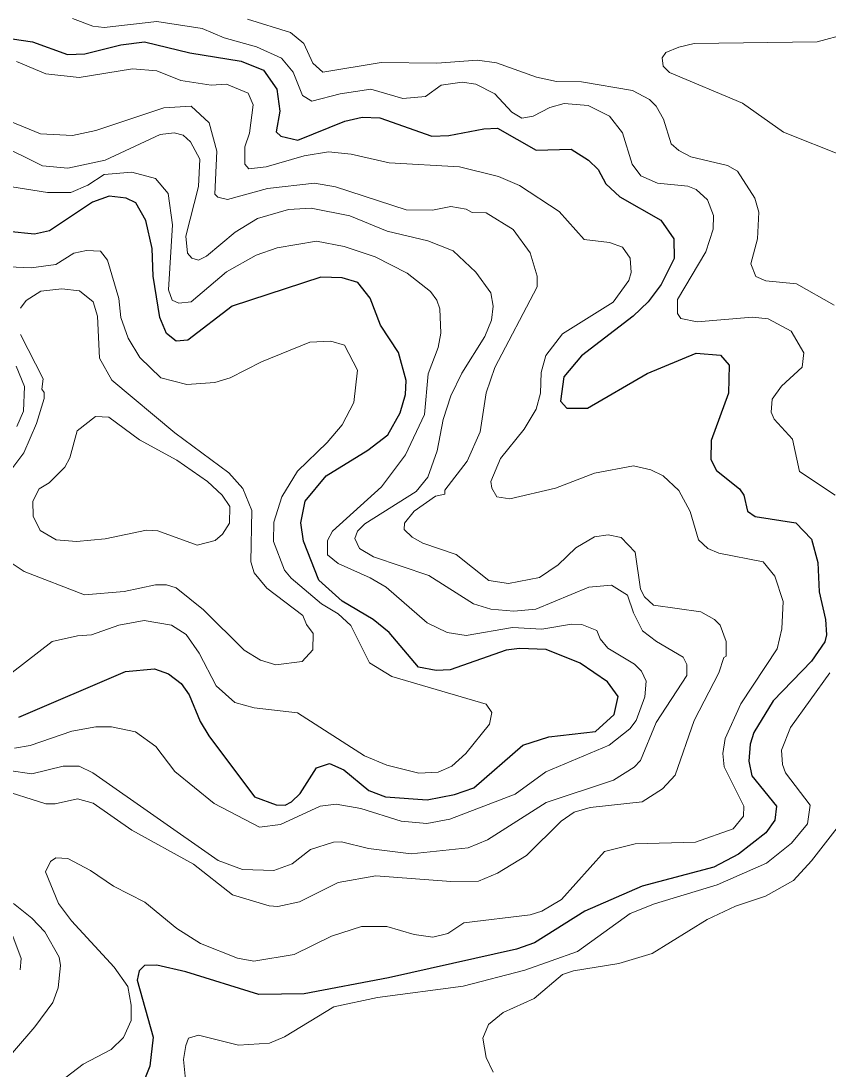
# Model space of a CAD drawing. Extents: x 673.6 to 698.9, y 7012 to 7040.1.
# Drawn here: x 689.533 to 690.677, y 7013.769 to 7015.254 of the extents above; entities that cross this region are included whole.
import ezdxf

# ---------------------------------------------------------------- set-up
doc = ezdxf.new("R2010")
doc.units = 0
doc.header["$LTSCALE"] = 0.032
doc.layers.add('1', color=7, linetype='Continuous', lineweight=25)
doc.layers.add('2', color=7, linetype='Continuous', lineweight=13)

msp = doc.modelspace()

# ---------------------------------------------------------------- linework, layer by layer
at = {"layer": '1'}
for points in [[(689.508, 7015.2303), (689.5498, 7015.2245), (689.5992, 7015.2065), (689.6238, 7015.2074), (689.6749, 7015.22), (689.7084, 7015.2245), (689.7727, 7015.2087), (689.8452, 7015.1967), (689.8769, 7015.1841), (689.896, 7015.1574), (689.8999, 7015.1261), (689.8951, 7015.0968), (689.9016, 7015.0907), (689.9254, 7015.0852)], [(689.9254, 7015.0852), (689.992, 7015.1119), (690.0166, 7015.1177), (690.0416, 7015.1168), (690.1152, 7015.0907), (690.1394, 7015.0914)], [(690.1394, 7015.0914), (690.1891, 7015.1012), (690.2083, 7015.1019), (690.2635, 7015.0709), (690.3127, 7015.0722), (690.3373, 7015.0566), (690.3512, 7015.0435), (690.3618, 7015.0232), (690.382, 7015.0046), (690.44, 7014.9719), (690.4583, 7014.945), (690.4588, 7014.9175), (690.4402, 7014.8803), (690.4219, 7014.8559), (690.4005, 7014.8356), (690.3275, 7014.7794), (690.3025, 7014.7499), (690.2978, 7014.7151), (690.3065, 7014.7053), (690.3358, 7014.7055), (690.4206, 7014.7544), (690.4899, 7014.7832), (690.5246, 7014.7804), (690.5366, 7014.7663), (690.5359, 7014.7266), (690.5114, 7014.6596), (690.5107, 7014.6325), (690.5188, 7014.6172), (690.5514, 7014.591), (690.5574, 7014.5819), (690.5625, 7014.5596), (690.5735, 7014.552), (690.6311, 7014.5431), (690.6535, 7014.52), (690.6624, 7014.4866), (690.6642, 7014.4452), (690.6731, 7014.4061), (690.6748, 7014.3841), (690.6723, 7014.3745), (690.6532, 7014.3468), (690.5989, 7014.2907), (690.5717, 7014.2459), (690.5667, 7014.2295), (690.5647, 7014.2051), (690.5688, 7014.1846), (690.6038, 7014.1417), (690.6015, 7014.1218), (690.5885, 7014.1037), (690.55, 7014.0736), (690.5149, 7014.0553), (690.4135, 7014.0283), (690.3321, 7013.9927), (690.2607, 7013.9481), (690.2353, 7013.9388), (690.0541, 7013.8982), (689.9344, 7013.8755), (689.8704, 7013.8747), (689.7668, 7013.9068), (689.7257, 7013.9163), (689.7083, 7013.916), (689.7008, 7013.9083), (689.6978, 7013.895), (689.7207, 7013.8144), (689.7158, 7013.7734), (689.6924, 7013.7141)], [(689.6821, 7015.0026), (689.6583, 7015.0058), (689.6348, 7014.9971), (689.5737, 7014.9564), (689.5524, 7014.9517), (689.5153, 7014.9558)], [(689.7298, 7014.8338), (689.7208, 7014.8922), (689.7192, 7014.9316), (689.71, 7014.9714), (689.696, 7014.996), (689.6821, 7015.0026)], [(689.5302, 7014.2677), (689.6814, 7014.3324), (689.7227, 7014.3361), (689.7421, 7014.3288), (689.7604, 7014.3151), (689.7715, 7014.2995), (689.7874, 7014.2613), (689.7994, 7014.2413), (689.8643, 7014.155), (689.895, 7014.1436), (689.9077, 7014.1432), (689.9166, 7014.1475), (689.9288, 7014.1597), (689.952, 7014.1958), (689.9702, 7014.202), (689.9906, 7014.193), (690.0261, 7014.1639), (690.0498, 7014.1546), (690.109, 7014.1506), (690.1477, 7014.1579), (690.1749, 7014.1675), (690.2446, 7014.2279), (690.2812, 7014.24), (690.3474, 7014.2474), (690.3736, 7014.2716), (690.3796, 7014.2967), (690.3644, 7014.3179), (690.3255, 7014.3441), (690.2774, 7014.3633), (690.2397, 7014.3649), (690.2208, 7014.3626), (690.1415, 7014.3347), (690.1214, 7014.3338), (690.0965, 7014.3386), (690.0549, 7014.3874), (690.0324, 7014.4058), (689.9882, 7014.4321), (689.9554, 7014.4617), (689.9337, 7014.5171), (689.9297, 7014.5429), (689.9361, 7014.5737), (689.9655, 7014.6096), (690.0246, 7014.6457), (690.0529, 7014.6675), (690.0705, 7014.6988), (690.0781, 7014.7249), (690.079, 7014.7446), (690.0683, 7014.784), (690.0425, 7014.8227), (690.0279, 7014.8613), (690.0104, 7014.8836), (689.9886, 7014.8901), (689.9583, 7014.8909), (689.8326, 7014.8498), (689.7695, 7014.8016), (689.7534, 7014.8001), (689.7397, 7014.8113), (689.7298, 7014.8338)]]:
    msp.add_lwpolyline(points, dxfattribs=at)
at = {"layer": '2'}
for points in [[(690.6871, 7014.5819), (690.6363, 7014.6157), (690.6263, 7014.6613), (690.6007, 7014.6897), (690.5964, 7014.6995), (690.5977, 7014.7182), (690.6108, 7014.7364), (690.6403, 7014.7636), (690.6427, 7014.7837), (690.6244, 7014.8144), (690.5918, 7014.8317), (690.5697, 7014.8342), (690.4912, 7014.8277), (690.4684, 7014.8323), (690.4637, 7014.8396), (690.4637, 7014.8594), (690.5036, 7014.9267), (690.5142, 7014.9587), (690.5145, 7014.9785), (690.5059, 7015.0005), (690.4898, 7015.015), (690.478, 7015.0199), (690.4354, 7015.0241), (690.4117, 7015.0343), (690.3994, 7015.0512), (690.3855, 7015.0955), (690.3672, 7015.1188), (690.337, 7015.1341), (690.3029, 7015.1367), (690.2825, 7015.1315), (690.2591, 7015.1191), (690.2429, 7015.1161), (690.229, 7015.1247), (690.2045, 7015.1506), (690.1776, 7015.1645), (690.1586, 7015.167), (690.1287, 7015.1629), (690.1064, 7015.147), (690.0744, 7015.1441), (690.029, 7015.157), (689.9857, 7015.1506), (689.9454, 7015.1401), (689.932, 7015.1484), (689.919, 7015.1812), (689.9025, 7015.2011), (689.867, 7015.2171), (689.8214, 7015.2298), (689.7902, 7015.243), (689.7258, 7015.2533), (689.6512, 7015.2444), (689.6352, 7015.2463), (689.6065, 7015.2574)], [(690.6855, 7014.8514), (690.6323, 7014.8814), (690.5889, 7014.8859), (690.5744, 7014.892), (690.5672, 7014.9097), (690.5771, 7014.9451), (690.5786, 7014.9829), (690.5729, 7015.0026), (690.5484, 7015.041), (690.5344, 7015.0489), (690.4824, 7015.0616), (690.4652, 7015.0702), (690.4546, 7015.08), (690.4438, 7015.1147), (690.4332, 7015.1333), (690.424, 7015.1424), (690.3998, 7015.1554), (690.3276, 7015.1678), (690.2923, 7015.168), (690.2638, 7015.1742), (690.2072, 7015.1946), (690.18, 7015.1982), (690.1225, 7015.1941), (690.0438, 7015.1949), (689.9609, 7015.1811), (689.947, 7015.1939), (689.9343, 7015.222), (689.915, 7015.2375), (689.8543, 7015.2565)], [(690.7034, 7015.2358), (690.6614, 7015.2243), (690.487, 7015.2221), (690.4655, 7015.2165), (690.4469, 7015.2092), (690.4417, 7015.2017), (690.4433, 7015.1899), (690.4524, 7015.181), (690.5556, 7015.1374), (690.6138, 7015.0963), (690.6992, 7015.0623)], [(690.5277, 7014.2162), (690.5311, 7014.2372), (690.5534, 7014.2864), (690.6046, 7014.3644), (690.6115, 7014.3926), (690.6132, 7014.4314), (690.6015, 7014.4672), (690.5847, 7014.4879), (690.5221, 7014.5), (690.5065, 7014.5065), (690.4933, 7014.5188), (690.4816, 7014.5592), (690.4652, 7014.5885), (690.4433, 7014.6095), (690.4257, 7014.618), (690.4011, 7014.6238), (690.346, 7014.6134), (690.2907, 7014.5918), (690.226, 7014.5771), (690.2076, 7014.5797), (690.2004, 7014.5922), (690.1992, 7014.6014), (690.2129, 7014.6342), (690.2462, 7014.6758), (690.2632, 7014.7039), (690.2696, 7014.7265), (690.2705, 7014.7558), (690.2768, 7014.7801), (690.3004, 7014.8105), (690.3725, 7014.8556), (690.3946, 7014.886), (690.3978, 7014.8976), (690.3964, 7014.9179), (690.3857, 7014.9334), (690.3673, 7014.9402), (690.3314, 7014.9445), (690.2958, 7014.9838), (690.2395, 7015.021), (690.2097, 7015.0337), (690.1546, 7015.047), (690.0548, 7015.0527), (690.0009, 7015.065), (689.969, 7015.0684), (689.9345, 7015.0626), (689.8805, 7015.0471), (689.8561, 7015.0445), (689.8506, 7015.0508), (689.8506, 7015.0756), (689.8571, 7015.0947), (689.8622, 7015.1352), (689.8552, 7015.1516), (689.8247, 7015.1644), (689.8026, 7015.163), (689.7596, 7015.1697), (689.7257, 7015.1834), (689.6912, 7015.1859), (689.6159, 7015.1737), (689.5684, 7015.1789), (689.5268, 7015.1966)], [(689.5183, 7015.1112), (689.561, 7015.0939), (689.6065, 7015.0915), (689.6395, 7015.0986), (689.7359, 7015.1309), (689.7742, 7015.1331), (689.8001, 7015.1096), (689.811, 7015.0692), (689.8078, 7015.0084), (689.8124, 7015.0041), (689.8259, 7015.0011), (689.8827, 7015.0165), (689.9492, 7015.024), (689.9788, 7015.0191), (690.079, 7014.9862), (690.1166, 7014.9858), (690.1423, 7014.991), (690.1642, 7014.9871), (690.1726, 7014.9826), (690.1924, 7014.9819), (690.2307, 7014.9586), (690.2548, 7014.9255), (690.2647, 7014.8925), (690.2647, 7014.8773), (690.2046, 7014.7628), (690.1926, 7014.7273), (690.1841, 7014.672), (690.1657, 7014.6303), (690.1338, 7014.589), (690.1337, 7014.5837), (690.1208, 7014.5806), (690.0903, 7014.5595), (690.0769, 7014.5423), (690.076, 7014.5333)], [(689.5161, 7014.1922), (689.5486, 7014.1876), (689.5929, 7014.1982), (689.6155, 7014.198), (689.6349, 7014.1888), (689.8126, 7014.0645), (689.847, 7014.0519), (689.8917, 7014.0503), (689.9174, 7014.0599), (689.9437, 7014.0803), (689.9763, 7014.0906), (689.9873, 7014.0912), (690.0259, 7014.0815), (690.0861, 7014.0741), (690.167, 7014.0824), (690.1941, 7014.0939), (690.2774, 7014.147), (690.3729, 7014.1783), (690.4022, 7014.1969), (690.411, 7014.2064), (690.4334, 7014.2601), (690.4767, 7014.3267), (690.4767, 7014.3424), (690.4715, 7014.3528), (690.4337, 7014.3748), (690.4139, 7014.39), (690.401, 7014.4155), (690.3928, 7014.4405), (690.3701, 7014.4544), (690.338, 7014.4519), (690.2626, 7014.4208), (690.2314, 7014.4176), (690.1992, 7014.4205), (690.1744, 7014.4283), (690.111, 7014.4685), (690.033, 7014.4948), (690.013, 7014.5065), (690.0061, 7014.5208), (690.0103, 7014.5312), (690.0204, 7014.5413), (690.0932, 7014.5873), (690.1096, 7014.6078), (690.1231, 7014.6448), (690.1317, 7014.6891), (690.1422, 7014.7229), (690.1581, 7014.7548), (690.1907, 7014.8071), (690.2, 7014.8298), (690.2024, 7014.8497), (690.199, 7014.8685), (690.1779, 7014.8981), (690.1458, 7014.928), (690.1097, 7014.9422), (690.0521, 7014.9561), (689.9993, 7014.9778), (689.9446, 7014.9887), (689.9123, 7014.9869), (689.8683, 7014.9738), (689.8368, 7014.9546), (689.7961, 7014.9205), (689.7849, 7014.915), (689.7752, 7014.918), (689.7692, 7014.9249), (689.7667, 7014.9489), (689.7848, 7015.0192), (689.7865, 7015.0581), (689.7737, 7015.0828), (689.7629, 7015.0919), (689.7502, 7015.0954), (689.7303, 7015.0929), (689.6526, 7015.0567), (689.5999, 7015.0455), (689.5639, 7015.0486), (689.4975, 7015.0814)], [(689.7237, 7015.0307), (689.7419, 7015.0094), (689.7478, 7014.9652), (689.7422, 7014.8732), (689.7476, 7014.8585), (689.7568, 7014.8539), (689.7742, 7014.8558), (689.8245, 7014.8984), (689.8667, 7014.922), (689.8961, 7014.9323), (689.9522, 7014.9418), (689.9914, 7014.9345), (690.035, 7014.9195), (690.0804, 7014.8968), (690.1134, 7014.8704), (690.1224, 7014.8584), (690.1268, 7014.8462), (690.1283, 7014.8117), (690.1242, 7014.7915), (690.1101, 7014.7538), (690.105, 7014.6963), (690.0782, 7014.6394), (690.0439, 7014.5937), (689.9747, 7014.5309), (689.9674, 7014.5179), (689.9675, 7014.4978), (689.9827, 7014.4854), (690.0281, 7014.4652), (690.0505, 7014.4517), (690.1088, 7014.4011), (690.137, 7014.3875), (690.1639, 7014.3832), (690.2299, 7014.3945), (690.2711, 7014.3925), (690.3135, 7014.3996), (690.3278, 7014.3988), (690.349, 7014.3904), (690.354, 7014.3786), (690.365, 7014.3652), (690.4028, 7014.3428), (690.4127, 7014.3327), (690.4191, 7014.3188), (690.4173, 7014.2964), (690.405, 7014.2628), (690.3962, 7014.2509), (690.3669, 7014.2279), (690.2769, 7014.1903), (690.2336, 7014.1588), (690.1408, 7014.1232), (690.1083, 7014.1169), (690.0721, 7014.1202), (690.0146, 7014.1382), (689.9797, 7014.1446), (689.9574, 7014.1414), (689.9011, 7014.1155), (689.8714, 7014.1119), (689.8071, 7014.1452), (689.7514, 7014.1905), (689.7245, 7014.2263), (689.6957, 7014.2468), (689.6616, 7014.254), (689.6394, 7014.2541), (689.6052, 7014.2477), (689.5462, 7014.2277), (689.5239, 7014.2237)], [(689.5707, 7015.0108), (689.6037, 7015.0109), (689.6282, 7015.0213), (689.6512, 7015.0363), (689.6905, 7015.0397), (689.7237, 7015.0307)], [(689.5202, 7015.0191), (689.5707, 7015.0108)], [(690.0271, 7014.3446), (690.0005, 7014.3975), (689.9829, 7014.4142), (689.9592, 7014.4281), (689.9159, 7014.4647), (689.9069, 7014.4761), (689.8909, 7014.5163), (689.8917, 7014.5441), (689.9029, 7014.5797), (689.925, 7014.6162), (689.967, 7014.6565), (689.9882, 7014.6816), (690.005, 7014.7135), (690.01, 7014.7594), (689.9917, 7014.7947), (689.9725, 7014.8005), (689.9427, 7014.7988), (689.8741, 7014.771), (689.8296, 7014.7483), (689.8078, 7014.7416), (689.7681, 7014.739), (689.7315, 7014.7485), (689.7015, 7014.777), (689.6851, 7014.8045), (689.6747, 7014.8337), (689.672, 7014.8609), (689.656, 7014.9152), (689.6458, 7014.9277), (689.6263, 7014.9287), (689.6083, 7014.9251), (689.5825, 7014.9091), (689.5477, 7014.9041), (689.5162, 7014.9057)], [(689.511, 7014.4917), (689.5376, 7014.4739), (689.6235, 7014.441), (689.6793, 7014.4455), (689.724, 7014.4553), (689.7396, 7014.4553), (689.753, 7014.451), (689.7919, 7014.4195), (689.8493, 7014.3627), (689.8726, 7014.3482), (689.8942, 7014.342), (689.9318, 7014.3467), (689.9467, 7014.363), (689.9475, 7014.3863), (689.9377, 7014.3988), (689.9326, 7014.4118), (689.8818, 7014.4505), (689.8636, 7014.4722), (689.8588, 7014.4877), (689.8604, 7014.5605), (689.8475, 7014.5915), (689.8278, 7014.6137), (689.7514, 7014.6704), (689.6618, 7014.7452), (689.6445, 7014.7764), (689.6419, 7014.8359), (689.6357, 7014.8559), (689.6161, 7014.8717), (689.5914, 7014.8745), (689.5614, 7014.8712), (689.5408, 7014.858), (689.5324, 7014.8468)], [(689.5327, 7014.8097), (689.5645, 7014.747), (689.563, 7014.7322), (689.5662, 7014.7277), (689.5662, 7014.7192), (689.5554, 7014.6835), (689.5372, 7014.6422), (689.4927, 7014.5836)], [(689.5267, 7014.765), (689.5383, 7014.736), (689.5367, 7014.7009), (689.5276, 7014.6796)], [(690.2242, 7014.4571), (690.268, 7014.4653), (690.2946, 7014.4835), (690.3193, 7014.5073), (690.3458, 7014.523), (690.3654, 7014.526), (690.3838, 7014.5223), (690.4035, 7014.5012), (690.4111, 7014.4489), (690.4168, 7014.438), (690.4297, 7014.4265), (690.4965, 7014.4167), (690.516, 7014.4061), (690.5241, 7014.3981), (690.5325, 7014.3749), (690.5326, 7014.3541), (690.5294, 7014.3522), (690.5219, 7014.3303), (690.4873, 7014.2628), (690.4603, 7014.1855), (690.4424, 7014.1663), (690.4136, 7014.1478), (690.34, 7014.1398), (690.3173, 7014.1331), (690.2987, 7014.1204), (690.2494, 7014.0716), (690.2083, 7014.0467), (690.1814, 7014.0355), (690.1424, 7014.0347), (690.0363, 7014.0428), (689.9827, 7014.0333), (689.928, 7014.0059), (689.897, 7013.9994), (689.8849, 7014.0002), (689.8332, 7014.0162), (689.7778, 7014.0594), (689.6902, 7014.1074), (689.6357, 7014.1457), (689.6136, 7014.1521), (689.5818, 7014.1449), (689.5683, 7014.1448), (689.4996, 7014.1668)], [(690.076, 7014.5333), (690.0877, 7014.5224), (690.1026, 7014.5142), (690.1497, 7014.4981), (690.1962, 7014.4611), (690.2242, 7014.4571)], [(689.5207, 7014.3308), (689.5777, 7014.3748), (689.6133, 7014.3829), (689.6332, 7014.3841), (689.6717, 7014.3979), (689.7076, 7014.4044), (689.7464, 7014.3981), (689.7672, 7014.3848), (689.7858, 7014.3581), (689.8099, 7014.312), (689.8364, 7014.2882), (689.8636, 7014.2808), (689.925, 7014.2736), (690.0198, 7014.2129), (690.0518, 7014.1996), (690.0968, 7014.1884), (690.1243, 7014.1898), (690.144, 7014.198), (690.1634, 7014.216)], [(690.2023, 7013.7647), (690.1925, 7013.7854), (690.1875, 7013.8127), (690.1956, 7013.8321), (690.2166, 7013.8491), (690.2604, 7013.8691), (690.3004, 7013.9029), (690.3161, 7013.9082), (690.3803, 7013.9185), (690.4277, 7013.9329), (690.5055, 7013.9812), (690.5455, 7014), (690.5882, 7014.0139), (690.628, 7014.0363), (690.6532, 7014.064), (690.7245, 7014.1555), (690.729, 7014.1747), (690.6969, 7014.224), (690.6954, 7014.245), (690.7072, 7014.2691), (690.743, 7014.3119), (690.7479, 7014.3532)], [(690.1634, 7014.216), (690.1973, 7014.2577), (690.2006, 7014.2743), (690.1925, 7014.2859), (690.0587, 7014.3251), (690.0271, 7014.3446)], [(690.6516, 7014.1431), (690.6167, 7014.1888), (690.6124, 7014.2005), (690.6108, 7014.2209), (690.6237, 7014.2529), (690.6796, 7014.3305)], [(690.4892, 7014.0904), (690.5422, 7014.1093), (690.557, 7014.1272), (690.5576, 7014.1416), (690.5298, 7014.1971), (690.5277, 7014.2162)], [(689.7685, 7013.7356), (689.7635, 7013.7827), (689.7668, 7013.8027), (689.7708, 7013.813), (689.7846, 7013.8174), (689.8416, 7013.803), (689.8855, 7013.806), (689.9067, 7013.8146), (689.9766, 7013.8571), (690.0383, 7013.8704), (690.1599, 7013.8868), (690.2474, 7013.9092), (690.322, 7013.9359), (690.3963, 7013.9894), (690.4307, 7014.0034), (690.5198, 7014.0299), (690.5898, 7014.0608), (690.625, 7014.0891), (690.6477, 7014.1164), (690.6516, 7014.1431)], [(689.5895, 7013.7514), (689.6216, 7013.7759), (689.6613, 7013.7968), (689.6786, 7013.8141), (689.6895, 7013.8378), (689.6895, 7013.8596), (689.6845, 7013.8859), (689.6654, 7013.9133), (689.605, 7013.979), (689.5864, 7014.0036), (689.5681, 7014.0487), (689.5753, 7014.0634), (689.5825, 7014.0684), (689.5995, 7014.0674), (689.6317, 7014.0504), (689.6645, 7014.0282), (689.7086, 7014.0055), (689.7543, 7013.9685), (689.7878, 7013.9469), (689.8399, 7013.9261), (689.8634, 7013.9221), (689.9203, 7013.9314), (689.9735, 7013.9573), (690.0159, 7013.9712), (690.0519, 7013.9712), (690.0904, 7013.9598), (690.1168, 7013.9558), (690.1379, 7013.9614), (690.161, 7013.9763), (690.2546, 7013.9877), (690.2714, 7013.9929), (690.2992, 7014.0092), (690.3602, 7014.0772), (690.4036, 7014.0881), (690.4892, 7014.0904)], [(689.5228, 7014.0035), (689.5487, 7013.9831), (689.5669, 7013.9634), (689.5876, 7013.9278), (689.5892, 7013.916), (689.586, 7013.8842), (689.5786, 7013.8633), (689.5529, 7013.829), (689.495, 7013.7621)], [(689.5319, 7013.9095), (689.5335, 7013.9256), (689.5219, 7013.9574)]]:
    msp.add_lwpolyline(points, dxfattribs=at)
msp.add_lwpolyline([(689.7273, 7014.5317), (689.711, 7014.5327), (689.6525, 7014.5203), (689.6118, 7014.5163), (689.5833, 7014.5187), (689.5606, 7014.5319), (689.5506, 7014.5524), (689.5499, 7014.5737), (689.5589, 7014.5909), (689.5734, 7014.5997), (689.5953, 7014.6216), (689.6027, 7014.6352), (689.613, 7014.6733), (689.6389, 7014.6935), (689.6578, 7014.6928), (689.7013, 7014.6606), (689.7543, 7014.6316), (689.7974, 7014.6013), (689.8183, 7014.5822), (689.8291, 7014.5662), (689.8288, 7014.5423), (689.8186, 7014.5269), (689.8084, 7014.5181), (689.7827, 7014.5113)], close=True, dxfattribs=at)

doc.saveas('drawing.dxf')
